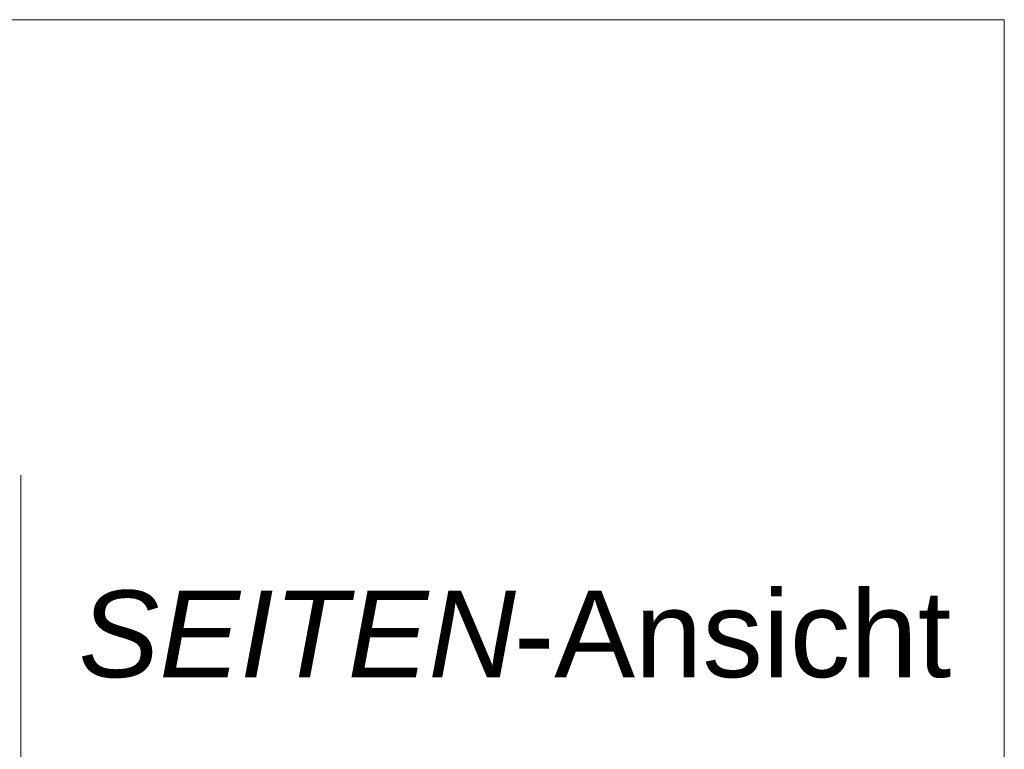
# Model space of a CAD drawing. Extents: x -620 to 300, y 62 to 1107.
# Tile 269 of 290: x 189 to 205, y 930 to 942. Entities that reach past the tile are written whole.
import ezdxf
from ezdxf.lldxf.tags import DXFTag

# ---------------------------------------------------------------- set-up
doc = ezdxf.new("R2010")
doc.units = 0
doc.layers.get('0').update_dxf_attribs({"lineweight": 35})
doc.layers.add('E_Detail_Beschriftung', color=7, linetype='Continuous', lineweight=13, true_color=0x009900)
doc.layers.add('E_Detail_Linie_Text_Bem', color=7, linetype='Continuous', lineweight=13)
doc.styles.get("Standard").update_dxf_attribs({"font": 'ARIALN.TTF'})
tags = doc.linetypes.add('fein_strichliert-A06G9GDB8I', pattern=[4, 1, -2, 1]).pattern_tags.tags
tags[8:9] = [DXFTag(74, 4), DXFTag(75, 0), DXFTag(340, '0'), DXFTag(46, 0.0), DXFTag(50, 0.0), DXFTag(44, 0.0), DXFTag(45, 0.0)]
tags[6:7] = [DXFTag(74, 4), DXFTag(75, 0), DXFTag(340, '0'), DXFTag(46, 0.0), DXFTag(50, 0.0), DXFTag(44, 0.0), DXFTag(45, 0.0)]
tags[4:5] = [DXFTag(74, 4), DXFTag(75, 0), DXFTag(340, '0'), DXFTag(46, 0.0), DXFTag(50, 0.0), DXFTag(44, 0.0), DXFTag(45, 0.0)]

# ---------------------------------------------------------------- blocks, each defined once
blk = doc.blocks.new('Referenz-A06G9GDJ8I')
at = {"layer": 'E_Detail_Linie_Text_Bem', "linetype": 'fein_strichliert-A06G9GDB8I', "ltscale": 0.65}
for p, q in [((205.317, 942.071), (142.548, 942.071)), ((205.317, 880.754), (205.317, 942.071)), ((189.436, 881.836), (189.436, 934.715))]:
    blk.add_line(p, q, dxfattribs=at)
at = {"layer": 'E_Detail_Beschriftung', "linetype": 'Continuous', "lineweight": -2, "ltscale": 0.25, "char_height": 1.4, "attachment_point": 1}
for s, insert in [('{\\fArial;-Ansicht}', (197.398, 932.849)), ('{\\fArial|b0|i1;SEITEN}', (190.368, 932.849))]:
    blk.add_mtext(s, dxfattribs=dict(at, insert=insert))

msp = doc.modelspace()

# ---------------------------------------------------------------- block references
at = {"color": 8, "lineweight": 25, "ltscale": 0.25, "true_color": 0x808080}
msp.add_blockref('Referenz-A06G9GDJ8I', (0, 0), dxfattribs=at)

doc.saveas('drawing.dxf')
